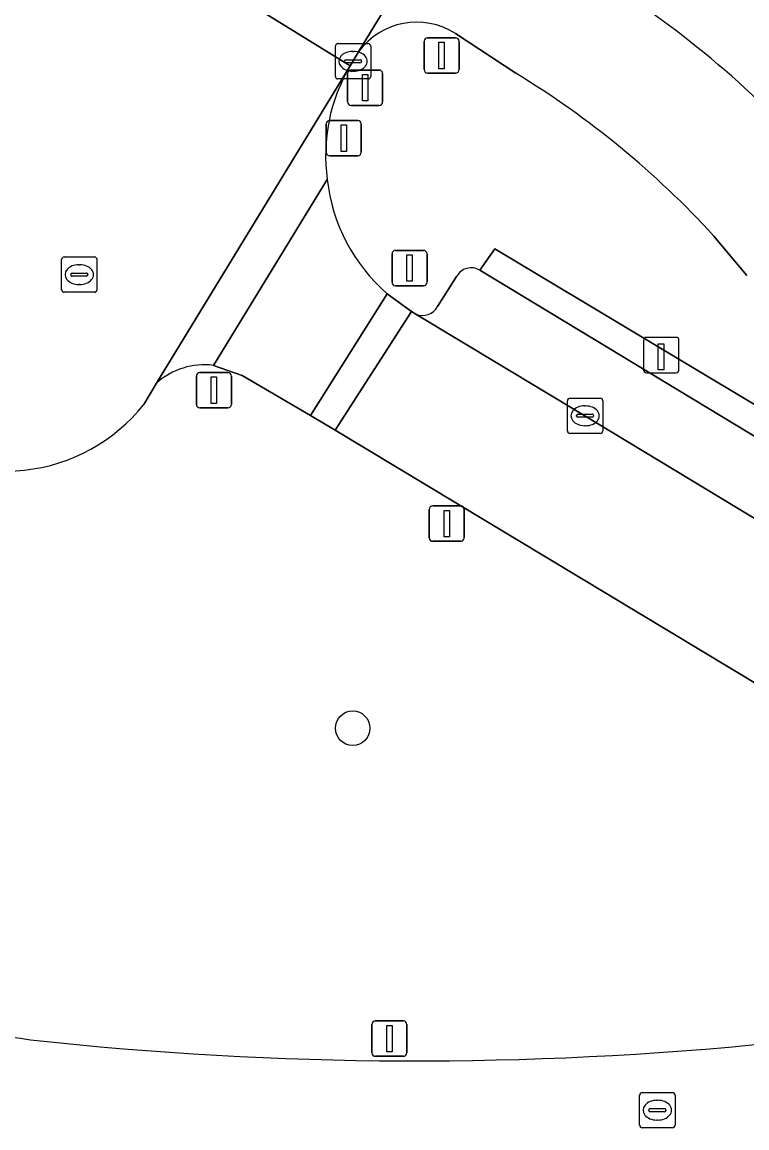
# Model space of a CAD drawing. Extents: x 158352 to 159489, y 383828 to 384603.
# Drawn here: x 158893.95 to 158914.46, y 383876.06 to 383907.33 of the extents above; entities that cross this region are included whole.
import ezdxf

# ---------------------------------------------------------------- set-up
doc = ezdxf.new("R2010")
doc.units = 0
for name, color, linetype in [('IMGEO_Afsluitpaal', 7, 'Continuous'), ('IMGEO_Berm_groen', 7, 'Continuous'), ('IMGEO_Boom', 7, 'Continuous'), ('IMGEO_Fietspad_gesloten', 7, 'Continuous'), ('IMGEO_Groenvoorziening', 7, 'Continuous'), ('IMGEO_Kolk', 7, 'Continuous'), ('IMGEO_Laadpaal', 7, 'Continuous'), ('IMGEO_Lichtmast', 7, 'Continuous'), ('IMGEO_Parkeervlak_open', 7, 'Continuous'), ('IMGEO_Rijbaan_lokaal_gesloten', 7, 'Continuous'), ('IMGEO_Rijbaan_lokaal_open', 7, 'Continuous'), ('IMGEO_Rijbaan_regionaal_gesloten', 7, 'Continuous'), ('IMGEO_Rioolput', 7, 'Continuous'), ('IMGEO_Verkeersbordpaal', 7, 'Continuous'), ('IMGEO_Voetpad_open', 7, 'Continuous')]:
    doc.layers.add(name, color=color, linetype=linetype)

msp = doc.modelspace()

# ---------------------------------------------------------------- linework, layer by layer
at = {"layer": 'IMGEO_Afsluitpaal'}
for p, q in [((158902.657, 383904.551), (158903.447, 383904.551)), ((158903.447, 383904.551), (158902.657, 383904.551)), ((158902.557, 383903.651), (158902.557, 383904.451)), ((158902.557, 383904.451), (158902.557, 383903.651)), ((158903.547, 383904.451), (158903.547, 383903.651)), ((158903.547, 383903.651), (158903.547, 383904.451)), ((158903.447, 383903.551), (158902.657, 383903.551)), ((158902.657, 383903.551), (158903.447, 383903.551))]:
    msp.add_line(p, q, dxfattribs=at)
msp.add_lwpolyline([(158902.977, 383904.426), (158903.127, 383904.426), (158903.127, 383903.676), (158902.977, 383903.676), (158902.977, 383904.426)], dxfattribs=at)
for centre, start, end in [((158902.657, 383904.451), 90, 180), ((158902.657, 383904.451), 90, 180), ((158903.447, 383904.451), 0, 90), ((158903.447, 383904.451), 360, 90), ((158902.657, 383903.651), 180, 270), ((158902.657, 383903.651), 180, 270), ((158903.447, 383903.651), 270, 0), ((158903.447, 383903.651), 270, 0)]:
    msp.add_arc(centre, 0.1, start, end, dxfattribs=at)
at = {"layer": 'IMGEO_Berm_groen'}
for points in [[(158907.92, 383905.885), (158906.213, 383907.005)], [(158903.472, 383906.489), (158903.232, 383906.095)], [(158914.457, 383900.166), (158913.523, 383901.282)], [(158906.9, 383900.316), (158907.326, 383900.924), (158915.943, 383895.753), (158916.991, 383897.413)], [(158905.708, 383899.291), (158906.245, 383900.134)], [(158904.284, 383899.649), (158904.97, 383899.148), (158905.092, 383899.075)]]:
    msp.add_lwpolyline(points, dxfattribs=at)
for centre, radius, start, end in [((158895.052, 383884.24), 28.721, 42.5001, 58.8955), ((158905.113, 383905.307), 2.023, 57.0685, 144.2541), ((158907.508, 383903.563), 4.969, 149.3688, 187.9154), ((158894.49, 383883.825), 25.827, 42.526, 58.6662), ((158907.543, 383903.424), 4.987, 186.2692, 229.1923), ((158906.658, 383899.918), 0.466, 58.6434, 152.4139), ((158905.28, 383899.526), 0.489, 247.4359, 331.2104)]:
    msp.add_arc(centre, radius, start, end, dxfattribs=at)
at = {"layer": 'IMGEO_Boom'}
msp.add_circle((158903.305, 383887.362), 0.489, dxfattribs=at)
at = {"layer": 'IMGEO_Fietspad_gesloten'}
for points in [[(158907.235, 383912.655), (158903.472, 383906.489)], [(158906.213, 383907.005), (158907.92, 383905.885)], [(158913.523, 383901.282), (158914.457, 383900.166)]]:
    msp.add_lwpolyline(points, dxfattribs=at)
for centre, radius, start, end in [((158895.052, 383884.24), 28.721, 42.5001, 58.8955), ((158905.113, 383905.307), 2.023, 57.0685, 144.2541), ((158894.49, 383883.825), 25.827, 42.526, 58.6662)]:
    msp.add_arc(centre, radius, start, end, dxfattribs=at)
at = {"layer": 'IMGEO_Groenvoorziening'}
for points in [[(158921.725, 383884.4), (158902.806, 383895.794), (158902.11, 383896.204), (158900.176, 383897.342), (158899.366, 383897.623)], [(158897.758, 383897.12), (158897.395, 383896.516)]]:
    msp.add_lwpolyline(points, dxfattribs=at)
for centre, radius, start, end in [((158899.103, 383895.641), 2, 82.4527, 132.2878), ((158893.47, 383899.658), 5.028, 231.3087, 321.3183), ((158901.354, 383932.383), 54.303, 252.665, 262.4201), ((158905.106, 383977.745), 99.79, 263.72043, 275.83898)]:
    msp.add_arc(centre, radius, start, end, dxfattribs=at)
at = {"layer": 'IMGEO_Kolk'}
for p, q in [((158902.814, 383905.798), (158902.814, 383906.65)), ((158902.889, 383906.724), (158903.741, 383906.724)), ((158903.815, 383906.65), (158903.815, 383905.798)), ((158903.302, 383906.504), (158903.327, 383906.504)), ((158903.073, 383906.218), (158903.073, 383906.23)), ((158903.511, 383906.181), (158903.113, 383906.181)), ((158903.116, 383906.267), (158903.514, 383906.267)), ((158903.557, 383906.23), (158903.557, 383906.218)), ((158903.741, 383905.724), (158902.889, 383905.724)), ((158903.325, 383905.944), (158903.3, 383905.944)), ((158909.454, 383896.698), (158910.306, 383896.698)), ((158909.379, 383895.772), (158909.379, 383896.624)), ((158909.867, 383896.478), (158909.892, 383896.478)), ((158910.38, 383896.624), (158910.38, 383895.772)), ((158909.638, 383896.192), (158909.638, 383896.204)), ((158910.076, 383896.155), (158909.678, 383896.155)), ((158909.681, 383896.241), (158910.079, 383896.241)), ((158910.122, 383896.204), (158910.122, 383896.192)), ((158909.89, 383895.918), (158909.865, 383895.918)), ((158910.306, 383895.698), (158909.454, 383895.698))]:
    msp.add_line(p, q, dxfattribs=at)
for points in [[(158902.814, 383905.798), (158902.814, 383906.65)], [(158902.889, 383906.724), (158903.741, 383906.724)], [(158903.815, 383906.65), (158903.815, 383905.798)], [(158903.741, 383905.724), (158902.889, 383905.724)], [(158909.454, 383896.698), (158910.306, 383896.698)], [(158909.379, 383895.772), (158909.379, 383896.624)], [(158910.38, 383896.624), (158910.38, 383895.772)], [(158910.306, 383895.698), (158909.454, 383895.698)]]:
    msp.add_lwpolyline(points, dxfattribs=at)
for centre, radius, start, end in [((158902.891, 383906.648), 0.0765, 91.552, 178.448), ((158902.891, 383906.648), 0.0765, 91.552, 178.448), ((158903.739, 383906.648), 0.0765, 1.552, 88.448), ((158903.739, 383906.648), 0.0765, 1.552, 88.448), ((158903.113, 383906.227), 0.0403, 85.8775, 175.7526), ((158903.11, 383906.217), 0.0366, 178.938, 274.7102), ((158903.514, 383906.224), 0.043, 264.8664, 352.4533), ((158903.518, 383906.229), 0.0386, 1.7309, 96.639), ((158902.891, 383905.8), 0.0765, 181.552, 268.448), ((158902.891, 383905.8), 0.0765, 181.552, 268.448), ((158903.739, 383905.8), 0.0765, 271.552, 358.448), ((158903.739, 383905.8), 0.0765, 271.552, 358.448), ((158909.456, 383896.622), 0.0765, 91.552, 178.448), ((158909.456, 383896.622), 0.0765, 91.552, 178.448), ((158910.304, 383896.622), 0.0765, 1.552, 88.448), ((158910.304, 383896.622), 0.0765, 1.552, 88.448), ((158909.678, 383896.201), 0.0403, 85.8775, 175.7526), ((158909.675, 383896.191), 0.0366, 178.938, 274.7102), ((158910.079, 383896.198), 0.043, 264.8664, 352.4533), ((158910.083, 383896.203), 0.0386, 1.7309, 96.639), ((158909.456, 383895.774), 0.0765, 181.552, 268.448), ((158909.456, 383895.774), 0.0765, 181.552, 268.448), ((158910.304, 383895.774), 0.0765, 271.552, 358.448), ((158910.304, 383895.774), 0.0765, 271.552, 358.448)]:
    msp.add_arc(centre, radius, start, end, dxfattribs=at)
for centre, major_axis, ratio, start_param, end_param in [((158903.301, 383906.224), (-0.387, 0.002), 0.722429, 4.712389, 7.853982), ((158903.326, 383906.224), (-0.39, 0.002), 0.717154, 1.570796, 4.712389), ((158909.866, 383896.198), (-0.387, 0.002), 0.722429, 4.712389, 7.853982), ((158909.891, 383896.198), (-0.39, 0.002), 0.717154, 1.570796, 4.712389)]:
    msp.add_ellipse(centre, major_axis=major_axis, ratio=ratio, start_param=start_param, end_param=end_param, dxfattribs=at)
at = {"layer": 'IMGEO_Laadpaal'}
for p, q in [((158911.535, 383898.332), (158911.535, 383897.491)), ((158911.535, 383898.332), (158911.535, 383897.491)), ((158912.451, 383898.416), (158911.61, 383898.416)), ((158912.451, 383898.416), (158911.61, 383898.416)), ((158912.535, 383897.5), (158912.535, 383898.341)), ((158912.535, 383897.5), (158912.535, 383898.341)), ((158911.619, 383897.416), (158912.46, 383897.416)), ((158911.619, 383897.416), (158912.46, 383897.416))]:
    msp.add_line(p, q, dxfattribs=at)
msp.add_lwpolyline([(158911.95, 383898.229), (158912.11, 383898.229), (158912.11, 383897.496), (158911.95, 383897.496), (158911.95, 383898.229)], dxfattribs=at)
for centre, start, end in [((158911.613, 383898.338), 92.4484, 184.2845), ((158911.613, 383898.338), 92.4484, 184.2845), ((158912.457, 383898.338), 2.4484, 94.2845), ((158912.457, 383898.338), 2.4484, 94.2845), ((158911.613, 383897.494), 182.4484, 274.2845), ((158911.613, 383897.494), 182.4484, 274.2845), ((158912.457, 383897.494), 272.4484, 4.2845), ((158912.457, 383897.494), 272.4484, 4.2845)]:
    msp.add_arc(centre, 0.0779, start, end, dxfattribs=at)
at = {"layer": 'IMGEO_Lichtmast'}
for p, q in [((158903.162, 383905.077), (158903.162, 383905.877)), ((158903.162, 383905.877), (158903.162, 383905.077)), ((158903.262, 383905.977), (158904.052, 383905.977)), ((158904.052, 383905.977), (158903.262, 383905.977)), ((158904.152, 383905.877), (158904.152, 383905.077)), ((158904.152, 383905.077), (158904.152, 383905.877)), ((158904.052, 383904.977), (158903.262, 383904.977)), ((158903.262, 383904.977), (158904.052, 383904.977)), ((158905.471, 383892.749), (158905.471, 383893.549)), ((158905.471, 383893.549), (158905.471, 383892.749)), ((158905.571, 383893.649), (158906.361, 383893.649)), ((158906.361, 383893.649), (158905.571, 383893.649)), ((158906.461, 383893.549), (158906.461, 383892.749)), ((158906.461, 383892.749), (158906.461, 383893.549)), ((158906.361, 383892.649), (158905.571, 383892.649)), ((158905.571, 383892.649), (158906.361, 383892.649))]:
    msp.add_line(p, q, dxfattribs=at)
for points in [[(158903.582, 383905.852), (158903.732, 383905.852), (158903.732, 383905.102), (158903.582, 383905.102), (158903.582, 383905.852)], [(158905.891, 383893.524), (158906.041, 383893.524), (158906.041, 383892.774), (158905.891, 383892.774), (158905.891, 383893.524)]]:
    msp.add_lwpolyline(points, dxfattribs=at)
for centre, start, end in [((158903.262, 383905.877), 90, 180), ((158903.262, 383905.877), 90, 180), ((158904.052, 383905.877), 0, 90), ((158904.052, 383905.877), 360, 90), ((158903.262, 383905.077), 180, 270), ((158903.262, 383905.077), 180, 270), ((158904.052, 383905.077), 270, 0), ((158904.052, 383905.077), 270, 0), ((158905.571, 383893.549), 90, 180), ((158905.571, 383893.549), 90, 180), ((158906.361, 383893.549), 0, 90), ((158906.361, 383893.549), 360, 90), ((158905.571, 383892.749), 180, 270), ((158905.571, 383892.749), 180, 270), ((158906.361, 383892.749), 270, 0), ((158906.361, 383892.749), 270, 0)]:
    msp.add_arc(centre, 0.1, start, end, dxfattribs=at)
at = {"layer": 'IMGEO_Parkeervlak_open'}
for points in [[(158906.245, 383900.134), (158905.708, 383899.291)], [(158931.757, 383885.286), (158906.9, 383900.316)], [(158905.092, 383899.075), (158909.876, 383896.197), (158926.343, 383886.238), (158931.498, 383883.089)]]:
    msp.add_lwpolyline(points, dxfattribs=at)
for centre, radius, start, end in [((158906.658, 383899.918), 0.466, 58.6434, 152.4139), ((158905.28, 383899.526), 0.489, 247.4359, 331.2104)]:
    msp.add_arc(centre, radius, start, end, dxfattribs=at)
at = {"layer": 'IMGEO_Rijbaan_lokaal_gesloten'}
msp.add_lwpolyline([(158931.498, 383883.089), (158926.343, 383886.238), (158909.876, 383896.197), (158905.092, 383899.075), (158904.97, 383899.148), (158902.806, 383895.794), (158921.725, 383884.4)], dxfattribs=at)
at = {"layer": 'IMGEO_Rijbaan_lokaal_open'}
for points in [[(158930.218, 383952.85), (158916.322, 383940.83), (158914.449, 383937.728), (158897.239, 383909.803), (158903.232, 383906.095), (158903.472, 383906.489), (158907.235, 383912.655), (158908.251, 383914.287), (158910.656, 383918.081)], [(158903.232, 383906.095), (158897.239, 383909.803)], [(158897.395, 383896.516), (158897.758, 383897.12), (158903.232, 383906.095)], [(158903.232, 383906.095), (158897.758, 383897.12)], [(158902.586, 383902.879), (158899.366, 383897.623), (158900.176, 383897.342), (158902.11, 383896.204), (158904.284, 383899.649)], [(158899.366, 383897.623), (158902.586, 383902.879)]]:
    msp.add_lwpolyline(points, dxfattribs=at)
msp.add_lwpolyline([(158904.97, 383899.148), (158904.284, 383899.649), (158902.11, 383896.204), (158902.806, 383895.794)], close=True, dxfattribs=at)
for centre, radius, start, end in [((158907.508, 383903.563), 4.969, 149.3688, 187.9154), ((158907.543, 383903.424), 4.987, 186.2692, 229.1923), ((158899.103, 383895.641), 2, 82.4527, 132.2878), ((158893.47, 383899.658), 5.028, 231.3087, 321.3183)]:
    msp.add_arc(centre, radius, start, end, dxfattribs=at)
at = {"layer": 'IMGEO_Rijbaan_regionaal_gesloten'}
for centre, radius, start, end in [((158901.354, 383932.383), 54.303, 252.665, 262.4201), ((158905.106, 383977.745), 99.79, 263.72043, 275.83898)]:
    msp.add_arc(centre, radius, start, end, dxfattribs=at)
at = {"layer": 'IMGEO_Rioolput'}
for p, q in [((158895.07, 383899.766), (158895.07, 383900.618)), ((158895.145, 383900.692), (158895.997, 383900.692)), ((158895.558, 383900.472), (158895.583, 383900.472)), ((158896.071, 383900.618), (158896.071, 383899.766)), ((158895.329, 383900.186), (158895.329, 383900.198)), ((158895.767, 383900.149), (158895.369, 383900.149)), ((158895.372, 383900.235), (158895.77, 383900.235)), ((158895.813, 383900.198), (158895.813, 383900.186)), ((158895.581, 383899.912), (158895.556, 383899.912)), ((158895.997, 383899.692), (158895.145, 383899.692)), ((158911.423, 383876.135), (158911.423, 383876.987)), ((158911.498, 383877.061), (158912.35, 383877.061)), ((158912.424, 383876.987), (158912.424, 383876.135)), ((158911.911, 383876.841), (158911.936, 383876.841)), ((158911.682, 383876.555), (158911.682, 383876.567)), ((158912.12, 383876.518), (158911.722, 383876.518)), ((158911.725, 383876.604), (158912.123, 383876.604)), ((158912.166, 383876.567), (158912.166, 383876.555)), ((158912.35, 383876.061), (158911.498, 383876.061)), ((158911.934, 383876.281), (158911.909, 383876.281))]:
    msp.add_line(p, q, dxfattribs=at)
for points in [[(158895.07, 383899.766), (158895.07, 383900.618)], [(158895.145, 383900.692), (158895.997, 383900.692)], [(158896.071, 383900.618), (158896.071, 383899.766)], [(158895.997, 383899.692), (158895.145, 383899.692)], [(158911.423, 383876.135), (158911.423, 383876.987)], [(158911.498, 383877.061), (158912.35, 383877.061)], [(158912.424, 383876.987), (158912.424, 383876.135)], [(158912.35, 383876.061), (158911.498, 383876.061)]]:
    msp.add_lwpolyline(points, dxfattribs=at)
for centre, radius, start, end in [((158895.147, 383900.616), 0.0765, 91.552, 178.448), ((158895.147, 383900.616), 0.0765, 91.552, 178.448), ((158895.995, 383900.616), 0.0765, 1.552, 88.448), ((158895.995, 383900.616), 0.0765, 1.552, 88.448), ((158895.369, 383900.195), 0.0403, 85.8775, 175.7526), ((158895.366, 383900.185), 0.0366, 178.938, 274.7102), ((158895.77, 383900.192), 0.043, 264.8664, 352.4533), ((158895.774, 383900.197), 0.0386, 1.7309, 96.639), ((158895.147, 383899.768), 0.0765, 181.552, 268.448), ((158895.147, 383899.768), 0.0765, 181.552, 268.448), ((158895.995, 383899.768), 0.0765, 271.552, 358.448), ((158895.995, 383899.768), 0.0765, 271.552, 358.448), ((158911.5, 383876.985), 0.0765, 91.552, 178.448), ((158911.5, 383876.985), 0.0765, 91.552, 178.448), ((158912.348, 383876.985), 0.0765, 1.552, 88.448), ((158912.348, 383876.985), 0.0765, 1.552, 88.448), ((158911.722, 383876.564), 0.0403, 85.8775, 175.7526), ((158911.719, 383876.554), 0.0366, 178.938, 274.7102), ((158912.123, 383876.561), 0.043, 264.8664, 352.4533), ((158912.127, 383876.566), 0.0386, 1.7309, 96.639), ((158911.5, 383876.137), 0.0765, 181.552, 268.448), ((158911.5, 383876.137), 0.0765, 181.552, 268.448), ((158912.348, 383876.137), 0.0765, 271.552, 358.448), ((158912.348, 383876.137), 0.0765, 271.552, 358.448)]:
    msp.add_arc(centre, radius, start, end, dxfattribs=at)
for centre, major_axis, ratio, start_param, end_param in [((158895.557, 383900.192), (-0.387, 0.002), 0.722429, 4.712389, 7.853982), ((158895.582, 383900.192), (-0.39, 0.002), 0.717154, 1.570796, 4.712389), ((158911.91, 383876.561), (-0.387, 0.002), 0.722429, 4.712389, 7.853982), ((158911.935, 383876.561), (-0.39, 0.002), 0.717154, 1.570796, 4.712389)]:
    msp.add_ellipse(centre, major_axis=major_axis, ratio=ratio, start_param=start_param, end_param=end_param, dxfattribs=at)
at = {"layer": 'IMGEO_Verkeersbordpaal'}
for p, q in [((158905.325, 383905.988), (158905.325, 383906.788)), ((158905.325, 383906.788), (158905.325, 383905.988)), ((158905.425, 383906.888), (158906.215, 383906.888)), ((158906.215, 383906.888), (158905.425, 383906.888)), ((158906.315, 383906.788), (158906.315, 383905.988)), ((158906.315, 383905.988), (158906.315, 383906.788)), ((158906.215, 383905.888), (158905.425, 383905.888)), ((158905.425, 383905.888), (158906.215, 383905.888)), ((158904.418, 383899.976), (158904.418, 383900.776)), ((158904.418, 383900.776), (158904.418, 383899.976)), ((158904.518, 383900.876), (158905.308, 383900.876)), ((158905.308, 383900.876), (158904.518, 383900.876)), ((158905.408, 383900.776), (158905.408, 383899.976)), ((158905.408, 383899.976), (158905.408, 383900.776)), ((158905.308, 383899.876), (158904.518, 383899.876)), ((158904.518, 383899.876), (158905.308, 383899.876)), ((158898.882, 383896.522), (158898.882, 383897.322)), ((158898.882, 383897.322), (158898.882, 383896.522)), ((158898.982, 383897.422), (158899.772, 383897.422)), ((158899.772, 383897.422), (158898.982, 383897.422)), ((158899.872, 383897.322), (158899.872, 383896.522)), ((158899.872, 383896.522), (158899.872, 383897.322)), ((158899.772, 383896.422), (158898.982, 383896.422)), ((158898.982, 383896.422), (158899.772, 383896.422)), ((158903.848, 383878.184), (158903.848, 383878.984)), ((158903.848, 383878.984), (158903.848, 383878.184)), ((158903.948, 383879.084), (158904.738, 383879.084)), ((158904.738, 383879.084), (158903.948, 383879.084)), ((158904.838, 383878.984), (158904.838, 383878.184)), ((158904.838, 383878.184), (158904.838, 383878.984)), ((158904.738, 383878.084), (158903.948, 383878.084)), ((158903.948, 383878.084), (158904.738, 383878.084))]:
    msp.add_line(p, q, dxfattribs=at)
for points in [[(158905.745, 383906.763), (158905.895, 383906.763), (158905.895, 383906.013), (158905.745, 383906.013), (158905.745, 383906.763)], [(158904.838, 383900.751), (158904.988, 383900.751), (158904.988, 383900.001), (158904.838, 383900.001), (158904.838, 383900.751)], [(158899.302, 383897.297), (158899.452, 383897.297), (158899.452, 383896.547), (158899.302, 383896.547), (158899.302, 383897.297)], [(158904.268, 383878.959), (158904.418, 383878.959), (158904.418, 383878.209), (158904.268, 383878.209), (158904.268, 383878.959)]]:
    msp.add_lwpolyline(points, dxfattribs=at)
for centre, start, end in [((158905.425, 383906.788), 90, 180), ((158905.425, 383906.788), 90, 180), ((158906.215, 383906.788), 0, 90), ((158906.215, 383906.788), 360, 90), ((158905.425, 383905.988), 180, 270), ((158905.425, 383905.988), 180, 270), ((158906.215, 383905.988), 270, 0), ((158906.215, 383905.988), 270, 0), ((158904.518, 383900.776), 90, 180), ((158904.518, 383900.776), 90, 180), ((158905.308, 383900.776), 0, 90), ((158905.308, 383900.776), 360, 90), ((158904.518, 383899.976), 180, 270), ((158904.518, 383899.976), 180, 270), ((158905.308, 383899.976), 270, 0), ((158905.308, 383899.976), 270, 0), ((158898.982, 383897.322), 90, 180), ((158898.982, 383897.322), 90, 180), ((158899.772, 383897.322), 0, 90), ((158899.772, 383897.322), 360, 90), ((158898.982, 383896.522), 180, 270), ((158898.982, 383896.522), 180, 270), ((158899.772, 383896.522), 270, 0), ((158899.772, 383896.522), 270, 0), ((158903.948, 383878.984), 90, 180), ((158903.948, 383878.984), 90, 180), ((158904.738, 383878.984), 0, 90), ((158904.738, 383878.984), 360, 90), ((158903.948, 383878.184), 180, 270), ((158903.948, 383878.184), 180, 270), ((158904.738, 383878.184), 270, 0), ((158904.738, 383878.184), 270, 0)]:
    msp.add_arc(centre, 0.1, start, end, dxfattribs=at)
at = {"layer": 'IMGEO_Voetpad_open'}
msp.add_lwpolyline([(158932.978, 383884.548), (158934.012, 383886.221), (158932.751, 383887.029), (158932.065, 383885.977), (158917.262, 383894.954), (158918.133, 383896.308), (158916.991, 383897.413), (158915.943, 383895.753), (158907.326, 383900.924), (158906.9, 383900.316), (158931.757, 383885.286)], close=True, dxfattribs=at)

doc.saveas('drawing.dxf')
